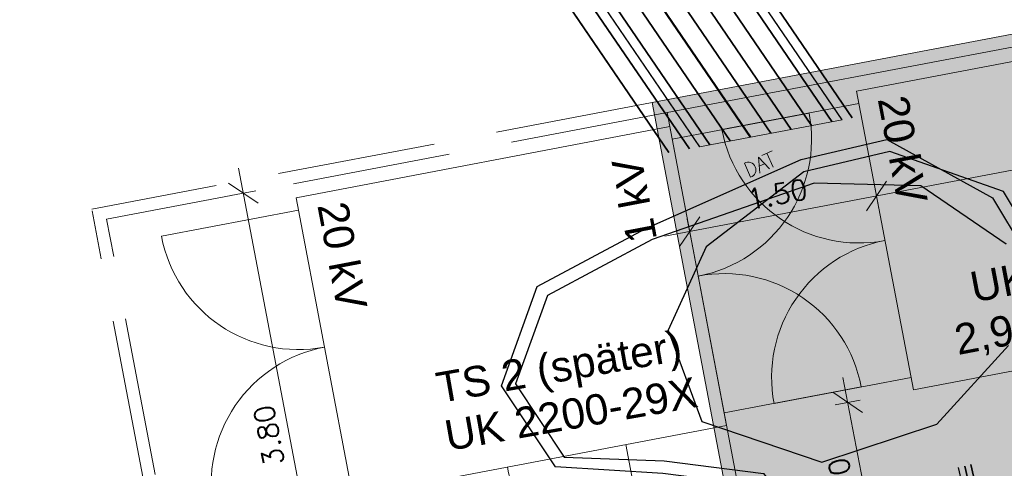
# Model space of a CAD drawing. Header units: metres. Extents: x -502 to 161, y -108 to 174.
# Tile 271 of 656: x -212.12 to -204.35, y -1.32 to 2.22. Entities that reach past the tile are written whole.
import ezdxf

# ---------------------------------------------------------------- set-up
doc = ezdxf.new("R2010")
doc.units = ezdxf.units.M
doc.header["$LTSCALE"] = 0.1
doc.linetypes.add('88', pattern=[35.001, 12.501, -5, 12.5, -5])
for name, color, linetype in [('BRI31-005.05-5p02-Koordinierung Lageplan 4. BA ZOB West 2022-06-15', 7, 'Continuous'), ('BRI31-005.06-5f07-Koordinierung Lageplan 4. BA ZOB Fernbusbahnh', 7, 'Continuous'), ('BRI32-005.02-5f05-Koordinierung Schemaplan 4 BA ZOB Teilbereich', 7, 'Continuous'), ('BRI32-005.03-5f06-Koordinierung Schemaplan 4 BA ZOB Teilbereich 2 Ost - Bahnhofsallee 2023-01-21', 7, 'Continuous')]:
    doc.layers.add(name, color=color, linetype=linetype)
doc.styles.add('Arial', font='arial.ttf')
doc.styles.add('Txt', font='txt_____.ttf')

# ---------------------------------------------------------------- blocks, each defined once
blk = doc.blocks.new('1000DAT')
at = {"color": 114, "linetype": 'Continuous', "lineweight": 13, "true_color": 0x00994c, "transparency": 33554687}
for p, q in [((5.348, 0.777), (5.795, 0.777)), ((4.589, 0.775), (4.589, 0.173)), ((5.077, 0.435), (5.312, 0.435)), ((5.561, 0.775), (5.561, 0.173))]:
    blk.add_line(p, q, dxfattribs=at)
at = {"color": 114, "linetype": 'Continuous', "lineweight": 13, "true_color": 0x00994c, "transparency": 33554687, "flags": 128}
blk.add_lwpolyline([(4.589, 0.775, -0.445229), (4.924, 0.474, -0.445229), (4.589, 0.173)], format="xyb", dxfattribs=at)
blk.add_lwpolyline([(4.984, 0.174), (5.199, 0.775), (5.401, 0.174)], dxfattribs=at)

msp = doc.modelspace()

# ---------------------------------------------------------------- hatches: boundary and pattern name
at = {"layer": 'BRI31-005.06-5f07-Koordinierung Lageplan 4. BA ZOB Fernbusbahnh', "linetype": 'Continuous', "lineweight": 0, "true_color": 0x848484, "transparency": 33554687}
msp.add_hatch(color=252, dxfattribs=at).paths.add_polyline_path([(-207.1285, 1.5639), (-206.3996, -2.2673), (-206.3016, -2.2471), (-207.0116, 1.4844), (-201.1173, 2.6058), (-200.407, -1.1269), (-200.3088, -1.1083), (-201.0378, 2.7227)])

# ---------------------------------------------------------------- linework, layer by layer
at = {"layer": 'BRI31-005.05-5p02-Koordinierung Lageplan 4. BA ZOB West 2022-06-15', "color": 7, "linetype": 'Continuous', "lineweight": 13, "transparency": 33554687}
msp.add_line((-206.7555, 1.2149), (-205.6307, 1.4289), dxfattribs=at)
at = {"layer": 'BRI31-005.05-5p02-Koordinierung Lageplan 4. BA ZOB West 2022-06-15', "color": 3, "linetype": 'Continuous', "lineweight": 35, "true_color": 0x00ff00, "transparency": 33554687, "flags": 128}
for points in [[(-279.4058, -30.9235), (-270.9467, -26.7095, 0.095997), (-268.1607, -24.5758, -0.065942), (-264.8207, -21.6858, 0.025186), (-260.4856, -18.5119), (-255.5271, -14.4822, -0.005996), (-254.9201, -14.0009, -0.059186), (-248.3852, -10.0817, 0.078462), (-238.2914, -3.4889), (-238.2914, -3.4889, -0.100623), (-214.8444, 10.3949), (-214.8444, 10.3949), (-211.177, 9.7003), (-205.5504, 1.4442)], [(-205.711, 1.4137), (-211.266, 9.5645), (-214.833, 10.2401), (-214.833, 10.2401, 0.100475), (-238.1908, -3.6002), (-238.1908, -3.6002, -0.078462), (-248.3237, -10.2185), (-248.3237, -10.2185, 0.059186), (-254.8284, -14.1195), (-254.8284, -14.1195), (-254.8284, -14.1195, 0.005996), (-255.4325, -14.5986), (-255.4325, -14.5986), (-260.391, -18.6283, -0.025186), (-264.7383, -21.8111), (-264.7383, -21.8111, 0.065942), (-268.0485, -24.6753), (-268.0485, -24.6753), (-268.0485, -24.6753, -0.095997), (-270.8799, -26.8438), (-270.8799, -26.8438), (-279.3404, -31.0585)], [(-311.2459, -44.722), (-303.6354, -41.8968), (-298.4404, -39.6095), (-284.9949, -33.8889), (-279.275, -31.1935), (-270.813, -26.978, 0.095997), (-267.9364, -24.7749), (-267.9364, -24.7749, -0.065942), (-264.6559, -21.9364), (-264.6559, -21.9364, 0.025186), (-260.2964, -18.7447), (-255.3379, -14.715, -0.005996), (-254.7366, -14.2381), (-254.7366, -14.2381, -0.059186), (-248.2623, -10.3553), (-248.2623, -10.3553, 0.078462), (-238.0902, -3.7115), (-238.0902, -3.7115, -0.100327), (-214.8215, 10.0853), (-214.8215, 10.0853), (-211.3549, 9.4287), (-205.8717, 1.3831)], [(-206.0324, 1.3525), (-211.4439, 9.2929), (-214.81, 9.9304), (-214.81, 9.9304, 0.100178), (-237.9896, -3.8227), (-237.9896, -3.8227, -0.078462), (-248.2009, -10.4922), (-248.2009, -10.4922, 0.059186), (-254.6448, -14.3568), (-254.6448, -14.3568), (-254.6448, -14.3568, 0.005996), (-255.2433, -14.8314), (-255.2433, -14.8314), (-260.2018, -18.8611), (-260.2018, -18.8611, -0.025186), (-264.5735, -22.0618), (-264.5735, -22.0618), (-264.5735, -22.0618, 0.065942), (-267.8242, -24.8745), (-267.8242, -24.8745), (-267.8242, -24.8745, -0.095997), (-270.7461, -27.1123), (-270.7461, -27.1123), (-279.2096, -31.3285)], [(-279.1442, -31.4635), (-270.6792, -27.2466, 0.095997), (-267.712, -24.974), (-267.712, -24.974, -0.065942), (-264.4911, -22.1871), (-264.4911, -22.1871, 0.025186), (-260.1072, -18.9775), (-255.1487, -14.9478, -0.005996), (-254.553, -14.4754, -0.059186), (-248.1394, -10.629), (-248.1394, -10.629, 0.078462), (-237.889, -3.934), (-237.889, -3.934), (-237.889, -3.934, -0.100028), (-214.7984, 9.7756), (-214.7984, 9.7756), (-211.5329, 9.1571), (-206.1931, 1.3219)], [(-206.5145, 1.2608), (-211.7108, 8.8854), (-214.7752, 9.4658, 0.099728), (-237.6878, -4.1565, -0.078462), (-248.0165, -10.9027, 0.059186), (-254.3694, -14.7127, 0.005996), (-254.9595, -15.1806), (-259.918, -19.2103, -0.025186), (-264.3263, -22.4378, 0.065942), (-267.4876, -25.1732), (-267.4876, -25.1732, -0.095997), (-270.5454, -27.5151), (-270.5454, -27.5151), (-279.0133, -31.7335)], [(-278.9479, -31.8684), (-270.4786, -27.6493), (-270.4786, -27.6493, 0.095997), (-267.3754, -25.2727), (-267.3754, -25.2727, -0.065942), (-264.2439, -22.5631), (-264.2439, -22.5631, 0.025186), (-259.8234, -19.3267), (-259.8234, -19.3267), (-254.8649, -15.297, -0.005996), (-254.2777, -14.8313), (-254.2777, -14.8313, -0.059186), (-247.9551, -11.0396), (-247.9551, -11.0396, 0.078462), (-237.5872, -4.2677), (-237.5872, -4.2677, -0.099577), (-214.7635, 9.311), (-214.7635, 9.311), (-211.7997, 8.7496), (-206.6752, 1.2302)], [(-206.8358, 1.1996), (-211.8887, 8.6138), (-214.7518, 9.1561), (-214.7518, 9.1561, 0.099425), (-237.4866, -4.379), (-237.4866, -4.379, -0.078462), (-247.8937, -11.1764, 0.059186), (-254.1859, -14.95, 0.005996), (-254.7703, -15.4134), (-259.7288, -19.4431, -0.025186), (-264.1615, -22.6884, 0.065942), (-267.2632, -25.3723, -0.095997), (-270.4117, -27.7836), (-278.8825, -32.0034), (-284.6268, -34.7104), (-298.0829, -40.4355), (-303.2972, -42.7313), (-310.9253, -45.563), (-314.7666, -47.655, 0.354166), (-315.2467, -48.8186), (-312.9008, -56.6959), (-312.9008, -56.6959, 0.16104), (-309.3641, -61.7694), (-309.3641, -61.7694)], [(-278.8171, -32.1384), (-270.3448, -27.9179), (-270.3448, -27.9179, 0.095997), (-267.151, -25.4718), (-267.151, -25.4718), (-267.151, -25.4718, -0.065941), (-264.0791, -22.8138), (-264.0791, -22.8138), (-264.0791, -22.8138, 0.025186), (-259.6342, -19.5596), (-259.6342, -19.5596), (-254.6757, -15.5298, -0.005996), (-254.0941, -15.0686, -0.059186), (-247.8322, -11.3132, 0.078462), (-237.386, -4.4902), (-237.386, -4.4902, -0.099273), (-214.74, 9.0012), (-214.74, 9.0012), (-211.9777, 8.478), (-206.9965, 1.1691)]]:
    msp.add_lwpolyline(points, format="xyb", dxfattribs=at)
at = {"layer": 'BRI31-005.05-5p02-Koordinierung Lageplan 4. BA ZOB West 2022-06-15', "color": 21, "linetype": 'Continuous', "lineweight": 25, "true_color": 0xff9f7f, "transparency": 33554687, "flags": 128}
for points in [[(-205.6307, 1.4289), (-211.2215, 9.6324), (-214.6312, 10.2782)], [(-214.5516, 9.1945), (-211.8442, 8.6817), (-206.7555, 1.2149)]]:
    msp.add_lwpolyline(points, dxfattribs=at)
at = {"layer": 'BRI31-005.05-5p02-Koordinierung Lageplan 4. BA ZOB West 2022-06-15', "color": 1, "linetype": 'Continuous', "lineweight": 50, "true_color": 0xff0000, "transparency": 33554687, "flags": 128}
msp.add_lwpolyline([(-254.4612, -14.5941), (-254.4612, -14.5941, -0.059186), (-248.078, -10.7659), (-248.078, -10.7659, 0.078462), (-237.7884, -4.0452), (-237.7884, -4.0452, -0.099878), (-214.7868, 9.6207), (-214.7868, 9.6207), (-211.6218, 9.0212), (-206.3538, 1.2914)], format="xyb", dxfattribs=at)
at = {"layer": 'BRI31-005.05-5p02-Koordinierung Lageplan 4. BA ZOB West 2022-06-15', "color": 114, "linetype": 'Continuous', "lineweight": 25, "true_color": 0x00994c, "transparency": 33554687, "flags": 128}
msp.add_lwpolyline([(-223.8567, -10.5344), (-222.4687, -10.2044), (-218.4217, -9.4044), (-216.8677, -9.0974), (-209.5017, -7.7724), (-208.8097, -7.6494), (-208.3127, -7.3474), (-207.9947, -6.9004), (-205.9337, -3.7534), (-205.6147, -3.1644), (-205.7007, -2.5714), (-205.9477, -1.7064), (-206.2627, -1.4634), (-207.0457, -1.3634), (-207.8927, -1.3114), (-208.3177, -0.6704), (-208.0357, 0.1116), (-207.1777, 0.5706), (-205.9547, 1.1136), (-205.2787, 1.2736), (-204.4437, 0.8116), (-203.9457, -0.0184)], dxfattribs=at)
at = {"layer": 'BRI31-005.05-5p02-Koordinierung Lageplan 4. BA ZOB West 2022-06-15', "color": 1, "linetype": 'Continuous', "lineweight": 25, "true_color": 0xff0000, "transparency": 33554687, "flags": 128}
for points in [[(-203.8597, 0.0326), (-204.3577, 0.8626), (-205.2557, 1.1766), (-205.9317, 1.0166), (-206.7027, 0.4266), (-207.0017, -0.2334), (-206.7367, -0.9534), (-205.7907, -1.2734), (-204.8827, -0.9734), (-204.3187, -0.3534)], [(-204.3357, 0.4466), (-205.0087, 0.9066), (-205.8517, 0.9266), (-207.1297, 0.4826), (-207.9537, 0.0416), (-208.2057, -0.6564), (-207.8227, -1.2354), (-207.0347, -1.2634), (-206.2507, -1.3634), (-205.9657, -1.7164), (-205.7197, -2.5754), (-205.6347, -3.1614), (-205.9507, -3.7424), (-208.0107, -6.8884), (-208.3267, -7.3324), (-208.8167, -7.6304), (-209.5047, -7.7534), (-216.8707, -9.0784), (-218.4257, -9.3854), (-222.4737, -10.1854), (-223.8627, -10.5144), (-224.9977, -10.8644), (-225.3387, -11.2374), (-229.5957, -18.1714)]]:
    msp.add_lwpolyline(points, dxfattribs=at)
at = {"layer": 'BRI31-005.05-5p02-Koordinierung Lageplan 4. BA ZOB West 2022-06-15', "color": 250, "linetype": 'Continuous', "lineweight": 25, "true_color": 0x333333, "transparency": 33554687, "flags": 128}
msp.add_lwpolyline([(-228.6567, -18.1334), (-224.4877, -11.8284), (-224.1907, -11.5134), (-223.5177, -11.3184), (-222.0817, -11.0284), (-209.2477, -8.7884), (-208.1777, -8.5134), (-207.9767, -8.2564), (-207.2077, -7.4424), (-205.0687, -4.2114), (-204.5087, -3.2234), (-204.4557, -2.4414), (-204.7127, -1.3154)], dxfattribs=at)
at = {"layer": 'BRI31-005.05-5p02-Koordinierung Lageplan 4. BA ZOB West 2022-06-15', "color": 190, "linetype": 'Continuous', "lineweight": 35, "true_color": 0x7f00ff, "transparency": 33554687, "flags": 128}
for points in [[(-228.4447, -18.1734), (-224.3317, -11.9524), (-224.0827, -11.6894), (-223.4697, -11.5144), (-222.0457, -11.2244), (-209.2117, -8.9844), (-208.0617, -8.6894), (-207.4327, -7.8824), (-207.1237, -7.4964), (-205.0257, -4.2374), (-204.4597, -3.2384), (-204.4057, -2.4374), (-204.6637, -1.3044)], [(-228.3917, -18.1834), (-224.2927, -11.9834), (-224.0557, -11.7334), (-223.4577, -11.5634), (-222.0367, -11.2734), (-209.2027, -9.0334), (-208.0327, -8.7334), (-207.3937, -7.9134), (-207.0817, -7.5234), (-204.9827, -4.2634), (-204.4107, -3.2534), (-204.3557, -2.4334), (-204.6147, -1.2934)]]:
    msp.add_lwpolyline(points, dxfattribs=at)
at = {"layer": 'BRI31-005.06-5f07-Koordinierung Lageplan 4. BA ZOB Fernbusbahnh', "color": 7, "linetype": 'Continuous', "lineweight": 20, "transparency": 33554687}
for p, q in [((-201.0378, 2.7227), (-207.1285, 1.5639)), ((-201.1173, 2.6058), (-207.0116, 1.4844)), ((-206.3996, -2.2673), (-207.1285, 1.5639)), ((-206.3016, -2.2471), (-207.0116, 1.4844))]:
    msp.add_line(p, q, dxfattribs=at)
at = {"layer": 'BRI31-005.06-5f07-Koordinierung Lageplan 4. BA ZOB Fernbusbahnh', "color": 7, "linetype": 'Continuous', "lineweight": 13, "transparency": 33554687}
for p, q in [((-207.0295, 0.5085), (-196.8875, 2.4384)), ((-209.6058, -3.081), (-210.3908, 1.045)), ((-205.439, 0.7094), (-205.2799, 0.9432)), ((-210.2365, 0.769), (-210.4704, 0.9281)), ((-210.2552, 0.8672), (-210.4517, 0.8298)), ((-205.3407, 0.7281), (-205.3781, 0.9245)), ((-206.9125, 0.429), (-206.7535, 0.6628)), ((-206.8143, 0.4477), (-206.8517, 0.6441)), ((-205.3093, -2.2619), (-205.6244, -0.6057)), ((-205.4701, -0.8818), (-205.704, -0.7227)), ((-205.4888, -0.7835), (-205.6853, -0.8209))]:
    msp.add_line(p, q, dxfattribs=at)
at = {"layer": 'BRI31-005.06-5f07-Koordinierung Lageplan 4. BA ZOB Fernbusbahnh', "color": 7, "linetype": '88', "lineweight": 20, "transparency": 33554687}
for p, q in [((-207.1285, 1.5639), (-211.5492, 0.7228)), ((-207.0116, 1.4844), (-211.4323, 0.6433)), ((-210.8203, -3.1085), (-211.5469, 0.7105)), ((-210.7219, -3.0897), (-211.4323, 0.6433))]:
    msp.add_line(p, q, dxfattribs=at)
at = {"layer": 'BRI31-005.06-5f07-Koordinierung Lageplan 4. BA ZOB Fernbusbahnh', "color": 7, "linetype": '88', "lineweight": 13, "transparency": 33554687}
for p, q in [((-205.4983, 1.5559), (-206.5789, 1.3503)), ((-205.8912, 1.4812), (-206.9718, 1.2756)), ((-209.919, 0.7148), (-210.9996, 0.5092)), ((-206.1677, -0.8109), (-205.0871, -0.6053)), ((-206.5606, -0.8857), (-205.48, -0.6801))]:
    msp.add_line(p, q, dxfattribs=at)
at = {"layer": 'BRI31-005.06-5f07-Koordinierung Lageplan 4. BA ZOB Fernbusbahnh', "color": 3, "linetype": 'Continuous', "lineweight": 30, "true_color": 0x00ff00, "transparency": 33554687, "flags": 128}
for points in [[(-279.4058, -30.9235), (-270.9467, -26.7095, 0.095997), (-268.1607, -24.5758, -0.065942), (-264.8207, -21.6858, 0.025186), (-260.4856, -18.5119), (-255.5271, -14.4822, -0.005996), (-254.9201, -14.0009, -0.059186), (-248.3852, -10.0817, 0.078462), (-238.2914, -3.4889), (-238.2914, -3.4889, -0.100623), (-214.8444, 10.3949), (-214.8444, 10.3949), (-211.177, 9.7003), (-205.5504, 1.4442)], [(-205.711, 1.4137), (-211.266, 9.5645), (-214.833, 10.2401), (-214.833, 10.2401, 0.100475), (-238.1908, -3.6002), (-238.1908, -3.6002, -0.078462), (-248.3237, -10.2185), (-248.3237, -10.2185, 0.059186), (-254.8284, -14.1195), (-254.8284, -14.1195), (-254.8284, -14.1195, 0.005996), (-255.4325, -14.5986), (-255.4325, -14.5986), (-260.391, -18.6283, -0.025186), (-264.7383, -21.8111), (-264.7383, -21.8111, 0.065942), (-268.0485, -24.6753), (-268.0485, -24.6753), (-268.0485, -24.6753, -0.095997), (-270.8799, -26.8438), (-270.8799, -26.8438), (-279.3404, -31.0585)], [(-311.2459, -44.722), (-303.6354, -41.8968), (-298.4404, -39.6095), (-284.9949, -33.8889), (-279.275, -31.1935), (-270.813, -26.978, 0.095997), (-267.9364, -24.7749), (-267.9364, -24.7749, -0.065942), (-264.6559, -21.9364), (-264.6559, -21.9364, 0.025186), (-260.2964, -18.7447), (-255.3379, -14.715, -0.005996), (-254.7366, -14.2381), (-254.7366, -14.2381, -0.059186), (-248.2623, -10.3553), (-248.2623, -10.3553, 0.078462), (-238.0902, -3.7115), (-238.0902, -3.7115, -0.100327), (-214.8215, 10.0853), (-214.8215, 10.0853), (-211.3549, 9.4287), (-205.8717, 1.3831)], [(-206.0324, 1.3525), (-211.4439, 9.2929), (-214.81, 9.9304), (-214.81, 9.9304, 0.100178), (-237.9896, -3.8227), (-237.9896, -3.8227, -0.078462), (-248.2009, -10.4922), (-248.2009, -10.4922, 0.059186), (-254.6448, -14.3568), (-254.6448, -14.3568), (-254.6448, -14.3568, 0.005996), (-255.2433, -14.8314), (-255.2433, -14.8314), (-260.2018, -18.8611), (-260.2018, -18.8611, -0.025186), (-264.5735, -22.0618), (-264.5735, -22.0618), (-264.5735, -22.0618, 0.065942), (-267.8242, -24.8745), (-267.8242, -24.8745), (-267.8242, -24.8745, -0.095997), (-270.7461, -27.1123), (-270.7461, -27.1123), (-279.2096, -31.3285)], [(-279.1442, -31.4635), (-270.6792, -27.2466, 0.095997), (-267.712, -24.974), (-267.712, -24.974, -0.065942), (-264.4911, -22.1871), (-264.4911, -22.1871, 0.025186), (-260.1072, -18.9775), (-255.1487, -14.9478, -0.005996), (-254.553, -14.4754, -0.059186), (-248.1394, -10.629), (-248.1394, -10.629, 0.078462), (-237.889, -3.934), (-237.889, -3.934), (-237.889, -3.934, -0.100028), (-214.7984, 9.7756), (-214.7984, 9.7756), (-211.5329, 9.1571), (-206.1931, 1.3219)], [(-206.5145, 1.2608), (-211.7108, 8.8854), (-214.7752, 9.4658, 0.099728), (-237.6878, -4.1565, -0.078462), (-248.0165, -10.9027, 0.059186), (-254.3694, -14.7127, 0.005996), (-254.9595, -15.1806), (-259.918, -19.2103, -0.025186), (-264.3263, -22.4378, 0.065942), (-267.4876, -25.1732), (-267.4876, -25.1732, -0.095997), (-270.5454, -27.5151), (-270.5454, -27.5151), (-279.0133, -31.7335)], [(-278.9479, -31.8684), (-270.4786, -27.6493), (-270.4786, -27.6493, 0.095997), (-267.3754, -25.2727), (-267.3754, -25.2727, -0.065942), (-264.2439, -22.5631), (-264.2439, -22.5631, 0.025186), (-259.8234, -19.3267), (-259.8234, -19.3267), (-254.8649, -15.297, -0.005996), (-254.2777, -14.8313), (-254.2777, -14.8313, -0.059186), (-247.9551, -11.0396), (-247.9551, -11.0396, 0.078462), (-237.5872, -4.2677), (-237.5872, -4.2677, -0.099577), (-214.7635, 9.311), (-214.7635, 9.311), (-211.7997, 8.7496), (-206.6752, 1.2302)], [(-206.8358, 1.1996), (-211.8887, 8.6138), (-214.7518, 9.1561), (-214.7518, 9.1561, 0.099425), (-237.4866, -4.379), (-237.4866, -4.379, -0.078462), (-247.8937, -11.1764, 0.059186), (-254.1859, -14.95, 0.005996), (-254.7703, -15.4134), (-259.7288, -19.4431, -0.025186), (-264.1615, -22.6884, 0.065942), (-267.2632, -25.3723, -0.095997), (-270.4117, -27.7836), (-278.8825, -32.0034), (-284.6268, -34.7104), (-298.0829, -40.4355), (-303.2972, -42.7313), (-310.9253, -45.563), (-314.7666, -47.655, 0.354166), (-315.2467, -48.8186), (-312.9008, -56.6959, 0.103821), (-310.9737, -60.2545)], [(-309.821, -45.313), (-303.2408, -42.8703), (-298.0233, -40.5732), (-284.5654, -34.8473), (-278.8171, -32.1384), (-270.3448, -27.9179), (-270.3448, -27.9179, 0.095997), (-267.151, -25.4718), (-267.151, -25.4718), (-267.151, -25.4718, -0.065941), (-264.0791, -22.8138), (-264.0791, -22.8138), (-264.0791, -22.8138, 0.025186), (-259.6342, -19.5596), (-259.6342, -19.5596), (-254.6757, -15.5298, -0.005996), (-254.0941, -15.0686, -0.059186), (-247.8322, -11.3132, 0.078462), (-237.386, -4.4902), (-237.386, -4.4902, -0.099273), (-214.74, 9.0012), (-214.74, 9.0012), (-211.9777, 8.478), (-206.9965, 1.1691)]]:
    msp.add_lwpolyline(points, format="xyb", dxfattribs=at)
at = {"layer": 'BRI31-005.06-5f07-Koordinierung Lageplan 4. BA ZOB Fernbusbahnh', "color": 1, "linetype": 'Continuous', "lineweight": 50, "true_color": 0xff0000, "transparency": 33554687, "flags": 128}
msp.add_lwpolyline([(-254.4612, -14.5941), (-254.4612, -14.5941, -0.059186), (-248.078, -10.7659), (-248.078, -10.7659, 0.078462), (-237.7884, -4.0452), (-237.7884, -4.0452, -0.099878), (-214.7868, 9.6207), (-214.7868, 9.6207), (-211.6218, 9.0212), (-206.3538, 1.2914)], format="xyb", dxfattribs=at)
at = {"layer": 'BRI31-005.06-5f07-Koordinierung Lageplan 4. BA ZOB Fernbusbahnh', "color": 7, "linetype": 'Continuous', "lineweight": 20, "transparency": 33554687, "flags": 128}
for points in [[(-205.517, 1.6542), (-202.5698, 2.2149), (-202.1213, -0.1428), (-205.0684, -0.7035), (-205.517, 1.6542)], [(-209.9377, 0.8131), (-206.9905, 1.3738), (-206.542, -0.9839), (-209.4891, -1.5446), (-209.9377, 0.8131)]]:
    msp.add_lwpolyline(points, dxfattribs=at)
at = {"layer": 'BRI31-005.06-5f07-Koordinierung Lageplan 4. BA ZOB Fernbusbahnh', "color": 7, "linetype": 'Continuous', "lineweight": 13, "transparency": 33554687, "flags": 128}
for points in [[(-205.8912, 1.4812, -0.414213), (-206.7662, 0.1949)], [(-205.2927, 0.4753, -0.414213), (-206.5789, 1.3503)], [(-209.7134, -0.3658), (-209.7134, -0.3658, -0.414213), (-210.9996, 0.5092), (-210.9996, 0.5092)], [(-206.1677, -0.8109, -0.414214), (-205.2927, 0.4753)], [(-206.7662, 0.1949), (-206.7662, 0.1949, -0.414214), (-205.48, -0.6801), (-205.48, -0.6801)], [(-210.5884, -1.652, -0.414214), (-209.7134, -0.3658)], [(-207.3377, -1.1353), (-207.1601, -2.0686), (-207.1601, -2.0686, -0.414214), (-208.2709, -1.3129), (-208.2709, -1.3129)]]:
    msp.add_lwpolyline(points, format="xyb", dxfattribs=at)
at = {"layer": 'BRI31-005.06-5f07-Koordinierung Lageplan 4. BA ZOB Fernbusbahnh', "color": 114, "linetype": 'Continuous', "lineweight": 20, "true_color": 0x00994c, "transparency": 33554687, "flags": 128}
msp.add_lwpolyline([(-223.8567, -10.5344), (-222.4687, -10.2044), (-218.4217, -9.4044), (-216.8677, -9.0974), (-209.5017, -7.7724), (-208.8097, -7.6494), (-208.3127, -7.3474), (-207.9947, -6.9004), (-205.9337, -3.7534), (-205.6147, -3.1644), (-205.7007, -2.5714), (-205.9477, -1.7064), (-206.2627, -1.4634), (-207.0457, -1.3634), (-207.8927, -1.3114), (-208.3177, -0.6704), (-208.0357, 0.1116), (-207.1777, 0.5706), (-205.9547, 1.1136), (-205.2787, 1.2736), (-204.4437, 0.8116), (-203.9457, -0.0184)], dxfattribs=at)
at = {"layer": 'BRI31-005.06-5f07-Koordinierung Lageplan 4. BA ZOB Fernbusbahnh', "color": 1, "linetype": 'Continuous', "lineweight": 20, "true_color": 0xff0000, "transparency": 33554687, "flags": 128}
for points in [[(-203.8597, 0.0326), (-204.3577, 0.8626), (-205.2557, 1.1766), (-205.9317, 1.0166), (-206.7027, 0.4266), (-207.0017, -0.2334), (-206.7367, -0.9534), (-205.7907, -1.2734), (-204.8827, -0.9734), (-204.3187, -0.3534)], [(-204.3357, 0.4466), (-205.0087, 0.9066), (-205.8517, 0.9266), (-207.1297, 0.4826), (-207.9537, 0.0416), (-208.2057, -0.6564), (-207.8227, -1.2354), (-207.0347, -1.2634), (-206.2507, -1.3634), (-205.9657, -1.7164), (-205.7197, -2.5754), (-205.6347, -3.1614), (-205.9507, -3.7424), (-208.0107, -6.8884), (-208.3267, -7.3324), (-208.8167, -7.6304), (-209.5047, -7.7534), (-216.8707, -9.0784), (-218.4257, -9.3854), (-222.4737, -10.1854), (-223.8627, -10.5144), (-224.9977, -10.8644), (-225.3387, -11.2374), (-229.5957, -18.1714)]]:
    msp.add_lwpolyline(points, dxfattribs=at)
at = {"layer": 'BRI31-005.06-5f07-Koordinierung Lageplan 4. BA ZOB Fernbusbahnh', "color": 250, "linetype": 'Continuous', "lineweight": 20, "true_color": 0x333333, "transparency": 33554687, "flags": 128}
msp.add_lwpolyline([(-228.6567, -18.1334), (-224.4877, -11.8284), (-224.1907, -11.5134), (-223.5177, -11.3184), (-222.0817, -11.0284), (-209.2477, -8.7884), (-208.1777, -8.5134), (-207.9767, -8.2564), (-207.2077, -7.4424), (-205.0687, -4.2114), (-204.5087, -3.2234), (-204.4557, -2.4414), (-204.7127, -1.3154)], dxfattribs=at)
at = {"layer": 'BRI31-005.06-5f07-Koordinierung Lageplan 4. BA ZOB Fernbusbahnh', "color": 190, "linetype": 'Continuous', "lineweight": 30, "true_color": 0x7f00ff, "transparency": 33554687, "flags": 128}
for points in [[(-228.4447, -18.1734), (-224.3317, -11.9524), (-224.0827, -11.6894), (-223.4697, -11.5144), (-222.0457, -11.2244), (-209.2117, -8.9844), (-208.0617, -8.6894), (-207.4327, -7.8824), (-207.1237, -7.4964), (-205.0257, -4.2374), (-204.4597, -3.2384), (-204.4057, -2.4374), (-204.6637, -1.3044)], [(-228.3917, -18.1834), (-224.2927, -11.9834), (-224.0557, -11.7334), (-223.4577, -11.5634), (-222.0367, -11.2734), (-209.2027, -9.0334), (-208.0327, -8.7334), (-207.3937, -7.9134), (-207.0817, -7.5234), (-204.9827, -4.2634), (-204.4107, -3.2534), (-204.3557, -2.4334), (-204.6147, -1.2934)]]:
    msp.add_lwpolyline(points, dxfattribs=at)
at = {"layer": 'BRI31-005.06-5f07-Koordinierung Lageplan 4. BA ZOB Fernbusbahnh', "color": 254, "linetype": 'Continuous', "true_color": 0xd6d6d6, "transparency": 33554687}
msp.add_solid([(-207.0116, 1.4844), (-206.3016, -2.2471), (-201.1173, 2.6058), (-200.407, -1.1269)], dxfattribs=at)
at = {"layer": 'BRI31-005.06-5f07-Koordinierung Lageplan 4. BA ZOB Fernbusbahnh', "color": 252, "linetype": 'Continuous', "true_color": 0x848484, "transparency": 33554687}
msp.add_solid([(-205.517, 1.6542), (-202.5698, 2.2149), (-205.0684, -0.7035), (-202.1213, -0.1428)], dxfattribs=at)
at = {"layer": 'BRI32-005.02-5f05-Koordinierung Schemaplan 4 BA ZOB Teilbereich', "color": 190, "linetype": 'Continuous', "lineweight": 35, "true_color": 0x7f00ff, "transparency": 33554687, "flags": 128}
for points in [[(-228.4447, -18.1734), (-224.3317, -11.9524), (-224.0827, -11.6894), (-223.4697, -11.5144), (-222.0457, -11.2244), (-209.2117, -8.9844), (-208.0617, -8.6894), (-207.4327, -7.8824), (-207.1237, -7.4964), (-205.0257, -4.2374), (-204.4597, -3.2384), (-204.4057, -2.4374), (-204.6637, -1.3044)], [(-228.3917, -18.1834), (-224.2927, -11.9834), (-224.0557, -11.7334), (-223.4577, -11.5634), (-222.0367, -11.2734), (-209.2027, -9.0334), (-208.0327, -8.7334), (-207.3937, -7.9134), (-207.0817, -7.5234), (-204.9827, -4.2634), (-204.4107, -3.2534), (-204.3557, -2.4334), (-204.6147, -1.2934)]]:
    msp.add_lwpolyline(points, dxfattribs=at)
at = {"layer": 'BRI32-005.03-5f06-Koordinierung Schemaplan 4 BA ZOB Teilbereich 2 Ost - Bahnhofsallee 2023-01-21', "color": 250, "linetype": 'Continuous', "lineweight": 20, "true_color": 0x333333, "transparency": 33554687, "flags": 128}
msp.add_lwpolyline([(-228.6567, -18.1334), (-224.4877, -11.8284), (-224.1907, -11.5134), (-223.5177, -11.3184), (-222.0817, -11.0284), (-209.2477, -8.7884), (-208.1777, -8.5134), (-207.9767, -8.2564), (-207.2077, -7.4424), (-205.0687, -4.2114), (-204.5087, -3.2234), (-204.4557, -2.4414), (-204.7127, -1.3154)], dxfattribs=at)
at = {"layer": 'BRI32-005.03-5f06-Koordinierung Schemaplan 4 BA ZOB Teilbereich 2 Ost - Bahnhofsallee 2023-01-21', "color": 190, "linetype": 'Continuous', "lineweight": 30, "true_color": 0x7f00ff, "transparency": 33554687, "flags": 128}
for points in [[(-228.4447, -18.1734), (-224.3317, -11.9524), (-224.0827, -11.6894), (-223.4697, -11.5144), (-222.0457, -11.2244), (-209.2117, -8.9844), (-208.0617, -8.6894), (-207.4327, -7.8824), (-207.1237, -7.4964), (-205.0257, -4.2374), (-204.4597, -3.2384), (-204.4057, -2.4374), (-204.6637, -1.3044)], [(-228.3917, -18.1834), (-224.2927, -11.9834), (-224.0557, -11.7334), (-223.4577, -11.5634), (-222.0367, -11.2734), (-209.2027, -9.0334), (-208.0327, -8.7334), (-207.3937, -7.9134), (-207.0817, -7.5234), (-204.9827, -4.2634), (-204.4107, -3.2534), (-204.3557, -2.4334), (-204.6147, -1.2934)]]:
    msp.add_lwpolyline(points, dxfattribs=at)

# ---------------------------------------------------------------- block references
at = {"layer": 'BRI31-005.06-5f07-Koordinierung Lageplan 4. BA ZOB Fernbusbahnh', "color": 7, "transparency": 33554687, "xscale": 0.2000000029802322, "yscale": 0.2000000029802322, "zscale": 0.2000000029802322, "rotation": 23.94075222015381}
msp.add_blockref('1000DAT', (-207.1777, 0.5706), dxfattribs=at)

# ---------------------------------------------------------------- texts
at = {"layer": 'BRI31-005.06-5f07-Koordinierung Lageplan 4. BA ZOB Fernbusbahnh', "color": 1, "true_color": 0xff0000, "transparency": 33554687, "char_height": 0.24, "attachment_point": 1, "line_spacing_factor": 0.25, "style": 'Arial'}
for s, insert, rotation in [('20 kV', (-205.1152, 1.6362), 280.77247), ('1 kV', (-207.3251, 0.4402), 100.77247), ('20 kV', (-209.5349, 0.7986), 280.77247), ('UK 2200-29X', (-204.6382, 0.2215), 10.77237), ('2,99 m x 2,4 m', (-204.7624, -0.193), 10.77237), ('TS 2 (später)', (-208.8489, -0.5714), 10.00845), ('UK 2200-29X', (-208.7822, -0.9495), 10.00845)]:
    msp.add_mtext(s, dxfattribs=dict(at, insert=insert, rotation=rotation))
at = {"layer": 'BRI31-005.06-5f07-Koordinierung Lageplan 4. BA ZOB Fernbusbahnh', "color": 7, "transparency": 33554687, "char_height": 0.16, "attachment_point": 1, "line_spacing_factor": 0.25, "style": 'Txt'}
for s, insert, rotation in [('1.50', (-206.3926, 0.874), 10.77404), ('3.80', (-210.1862, -1.3143), 100.77242), ('1.30', (-205.6548, -1.7302), 100.77242)]:
    msp.add_mtext(s, dxfattribs=dict(at, insert=insert, rotation=rotation))

doc.saveas('drawing.dxf')
